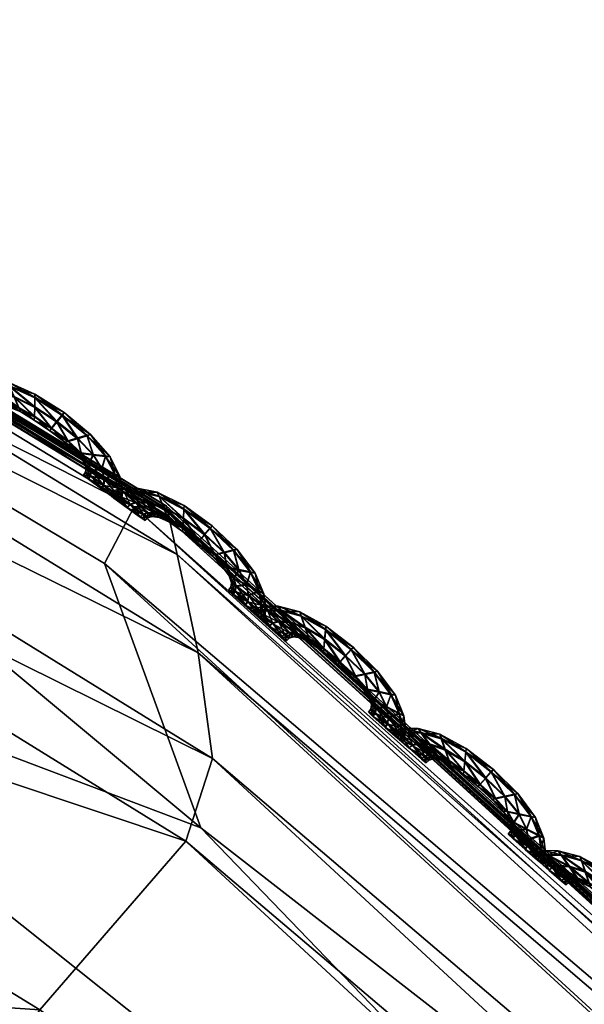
# Model space of a CAD drawing. Extents: x -7.4 to 7.4, y -11.5 to 9.8.
# Tile 421 of 469: x 2.969 to 3.143, y 9.505 to 9.807. Entities that reach past the tile are written whole.
import ezdxf

# ---------------------------------------------------------------- set-up
doc = ezdxf.new("R2010")
doc.units = 0
doc.header["$MEASUREMENT"] = 0
for name, color, linetype in [('A-FURN-3-ST', 150, 'Continuous'), ('A-FURN-3-ST-SEAM', 130, 'Continuous'), ('A-FURN-3-ST-SI', 160, 'Continuous')]:
    doc.layers.add(name, color=color, linetype=linetype)

msp = doc.modelspace()

# ---------------------------------------------------------------- meshes
at = {"layer": 'A-FURN-3-ST'}
mesh = msp.add_polyface(dxfattribs=at)
corners = [(2.58485, 9.78906, 17.58594), (2.76982, 9.80414, 17.58229), (2.77029, 9.80286, 17.57567), (3.01501, 9.65479, 17.58327), (3.01537, 9.65351, 17.57666), (2.76902, 9.80632, 17.59366), (3.01446, 9.65693, 17.59465), (2.58394, 9.7912, 17.59731), (3.45598, 9.25263, 17.58312), (3.45582, 9.25386, 17.5897), (3.02016, 9.55496, 17.63515), (2.78098, 9.70291, 17.63431), (2.73515, 9.6503, 17.72791), (2.97528, 9.50309, 17.7286), (2.55406, 9.63542, 17.7319), (2.60056, 9.68795, 17.63823), (2.78846, 9.72866, 17.61579), (3.02839, 9.58038, 17.61671), (3.024, 9.61288, 17.6215), (2.78189, 9.76166, 17.62058), (2.60749, 9.7137, 17.61963), (2.59925, 9.74662, 17.62435), (2.77318, 9.79232, 17.6234), (3.01755, 9.64313, 17.62439), (3.45685, 9.24262, 17.63078), (3.01462, 9.65606, 17.61226), (2.76926, 9.80542, 17.6113), (2.58885, 9.77724, 17.62709), (2.58418, 9.79034, 17.61495), (3.45566, 9.25506, 17.61868), (3.45559, 9.25588, 17.60107), (3.45559, 9.25588, 17.57228), (3.01446, 9.65693, 17.56582), (3.01501, 9.65479, 17.57095), (3.45582, 9.25386, 17.57742), (2.58485, 9.78906, 17.57365), (2.76982, 9.80414, 17.56996), (2.76902, 9.80632, 17.56483), (2.58541, 9.78774, 17.57936), (2.65596, 9.5248, 17.92134), (2.89455, 9.38715, 17.91701)]
mesh.append_faces([[corners[k] for k in face] for face in [(0, 1, 2), (1, 3, 4), (4, 2, 1), (5, 6, 3), (3, 1, 5), (7, 5, 1), (8, 4, 3), (9, 3, 6), (10, 11, 12), (12, 13, 10), (14, 12, 11), (15, 11, 16), (17, 16, 11), (11, 10, 17), (18, 19, 16), (16, 17, 18), (20, 16, 19), (21, 19, 22), (23, 22, 19), (19, 18, 23), (24, 23, 18), (25, 26, 22), (22, 23, 25), (27, 22, 26), (28, 26, 5), (6, 5, 26), (26, 25, 6), (29, 25, 23), (30, 6, 25), (31, 32, 33), (34, 33, 4), (35, 36, 37), (36, 33, 32), (32, 37, 36), (2, 4, 33), (33, 36, 2), (38, 2, 36), (13, 12, 39), (39, 40, 13)]])
mesh = msp.add_polyface(dxfattribs=at)
corners = [(1.94875, 9.63192, 1.00083), (2.29118, 9.70571, 1.00068), (2.34041, 9.55636, 0.61819), (2.63364, 9.60992, 0.61819), (2.56645, 9.76867, 1.00053), (2.84873, 9.62562, 0.62332), (2.75513, 9.78375, 1.00144), (3.02475, 9.55904, 0.64812), (2.99515, 9.64037, 1.00437), (3.41835, 9.25271, 1.00159), (3.33255, 9.23994, 0.62332), (3.96608, 8.70433, 1.00079), (3.8311, 8.70215, 0.61819), (4.52027, 8.12229, 1.00098), (4.35806, 8.11928, 0.61819), (5.04849, 7.5208, 1.0011), (4.86768, 7.51619, 0.61819), (5.54237, 6.88314, 1.00121), (5.34537, 6.87803, 0.61819), (2.2831, 8.66878, 0.55836), (2.1241, 9.15424, 0.56582), (2.49807, 9.19186, 0.56582), (2.71707, 8.68134, 0.55836), (2.83903, 9.224, 0.56582), (3.14581, 8.69205, 0.55836), (1.99019, 9.49361, 0.61819), (2.39411, 8.11376, 0.55836), (2.46835, 7.51392, 0.55836), (1.93379, 7.51392, 0.55836), (1.91804, 8.11232, 0.55836), (2.53254, 6.87548, 0.55836), (1.94178, 6.87548, 0.55836), (3.12657, 9.24031, 0.57304), (3.54027, 8.6986, 0.56582), (3.99861, 8.11768, 0.56582), (3.4969, 8.11669, 0.55836), (4.4575, 7.51421, 0.56582), (3.85575, 7.51392, 0.55836), (4.89012, 6.87581, 0.56582), (4.19521, 6.87548, 0.55836), (3.34122, 6.87548, 0.55836), (3.14632, 7.51392, 0.55836), (2.93761, 8.11533, 0.55836)]
mesh.append_faces([[corners[k] for k in face] for face in [(0, 1, 2), (3, 2, 1), (1, 4, 3), (5, 3, 4), (4, 6, 5), (7, 5, 6), (6, 8, 7), (9, 10, 7), (7, 8, 9), (9, 11, 12), (12, 10, 9), (11, 13, 14), (14, 12, 11), (13, 15, 16), (16, 14, 13), (15, 17, 18), (18, 16, 15), (19, 20, 21), (21, 22, 19), (22, 21, 23), (23, 24, 22), (2, 3, 23), (23, 21, 2), (25, 2, 21), (21, 20, 25), (19, 26, 29), (10, 32, 5), (5, 7, 10), (32, 23, 3), (3, 5, 32), (24, 23, 32), (32, 33, 24), (33, 32, 10), (10, 12, 33), (12, 14, 34), (34, 33, 12), (33, 34, 35), (35, 24, 33), (34, 36, 37), (37, 35, 34), (14, 16, 36), (36, 34, 14), (16, 18, 38), (38, 36, 16), (36, 38, 39), (39, 37, 36), (37, 39, 40), (40, 41, 37), (24, 35, 42), (42, 22, 24), (22, 42, 26), (26, 19, 22), (35, 37, 41), (41, 42, 35)]])
mesh.append_faces([[corners[k] for k in face] for face in [(26, 27, 28), (27, 30, 31), (30, 27, 41)]], dxfattribs={"vtx0": -1, "vtx1": -1, "vtx2": -1})
mesh.append_faces([[corners[k] for k in face] for face in [(27, 26, 42)]], dxfattribs={"vtx0": -1, "vtx2": -1})
mesh.append_faces([[corners[k] for k in face] for face in [(41, 40, 30), (42, 41, 27)]], dxfattribs={"vtx1": -1, "vtx2": -1})
mesh = msp.add_polyface(dxfattribs=at)
corners = [(3.01501, 9.65479, 17.58327), (3.45582, 9.25386, 17.5897), (3.45598, 9.25263, 17.58312), (3.01446, 9.65693, 17.59465), (3.45559, 9.25588, 17.60107), (3.45016, 9.15782, 17.64158), (3.02016, 9.55496, 17.63515), (2.97528, 9.50309, 17.7286), (3.40691, 9.10793, 17.73487), (3.45966, 9.18226, 17.62313), (3.02839, 9.58038, 17.61671), (3.45923, 9.21353, 17.62792), (3.024, 9.61288, 17.6215), (3.45685, 9.24262, 17.63078), (3.01755, 9.64313, 17.62439), (3.45566, 9.25506, 17.61868), (3.01462, 9.65606, 17.61226), (2.50658, 8.31321, 18.25561), (2.93531, 8.32351, 18.2456), (2.63329, 8.83947, 18.21788), (3.3337, 8.33546, 18.22233), (2.92475, 8.86097, 18.19852), (2.67809, 9.27442, 18.10911), (2.46075, 9.25498, 18.12257), (3.15898, 8.9009, 18.11318), (2.86784, 9.23034, 18.06822), (3.65203, 8.37839, 18.13056), (3.79176, 7.78168, 18.23306), (3.28641, 7.77554, 18.26059), (3.64526, 7.20117, 18.27436), (2.72712, 7.77427, 18.27531), (2.93587, 7.20117, 18.29539), (3.01501, 9.65479, 17.57095), (3.45582, 9.25386, 17.57742), (3.45559, 9.25588, 17.57228), (3.01537, 9.65351, 17.57666), (2.89455, 9.38715, 17.91701), (2.65596, 9.5248, 17.92134), (3.85009, 8.47117, 17.93754), (3.31023, 9.00617, 17.9275)]
mesh.append_faces([[corners[k] for k in face] for face in [(0, 1, 2), (3, 4, 1), (5, 6, 7), (7, 8, 5), (9, 10, 6), (6, 5, 9), (11, 12, 10), (10, 9, 11), (12, 11, 13), (14, 13, 15), (16, 15, 4), (17, 18, 19), (20, 21, 19), (19, 18, 20), (21, 22, 23), (23, 19, 21), (24, 25, 22), (22, 21, 24), (26, 24, 21), (21, 20, 26), (27, 28, 29), (28, 27, 20), (20, 18, 28), (26, 20, 27), (30, 28, 18), (18, 17, 30), (28, 30, 31), (32, 33, 34), (35, 2, 33), (36, 37, 22), (22, 25, 36), (26, 38, 39), (39, 24, 26), (39, 36, 25), (25, 24, 39), (8, 7, 36), (36, 39, 8), (8, 39, 38)]])
at = {"layer": 'A-FURN-3-ST-SEAM'}
mesh = msp.add_polyface(dxfattribs=at)
corners = [(2.9659, 9.69479, 17.57958), (2.97378, 9.69125, 17.57966), (2.9737, 9.68828, 17.58095), (2.98055, 9.68379, 17.58103), (2.97378, 9.6924, 17.57628), (2.96737, 9.69141, 17.58092), (2.97892, 9.68177, 17.57978), (2.98213, 9.68585, 17.57974), (2.98272, 9.68672, 17.57635), (2.96535, 9.69615, 17.5762), (2.95957, 9.69599, 17.57951), (2.97362, 9.68544, 17.57974), (2.98399, 9.67786, 17.57981), (2.98688, 9.67868, 17.58107), (2.98213, 9.68602, 17.573), (2.97378, 9.69141, 17.57293), (2.96234, 9.69265, 17.58084), (2.96883, 9.68812, 17.5797), (2.97833, 9.68112, 17.57643), (2.97358, 9.68441, 17.57639), (2.98981, 9.67955, 17.57978), (2.99088, 9.67996, 17.57643), (2.98977, 9.67972, 17.57304), (2.9659, 9.695, 17.57285), (2.95854, 9.69731, 17.57612), (2.9553, 9.69566, 17.57947), (2.96939, 9.68696, 17.57635), (2.98292, 9.67761, 17.57643), (2.98799, 9.67411, 17.57981), (2.99175, 9.67361, 17.58111), (2.98688, 9.67893, 17.57179), (2.98051, 9.68404, 17.57175), (2.9737, 9.68853, 17.57171), (2.95894, 9.69257, 17.58084), (2.96511, 9.6894, 17.57966), (2.96614, 9.68824, 17.57635), (2.97362, 9.6856, 17.573), (2.97892, 9.68194, 17.57304), (2.96883, 9.68828, 17.57297), (2.99546, 9.6732, 17.57981), (2.99689, 9.67312, 17.57647), (2.99546, 9.67337, 17.57308), (2.99171, 9.67386, 17.57183), (2.96737, 9.69166, 17.57164), (2.95957, 9.69615, 17.57278), (2.95391, 9.6969, 17.57609), (2.95316, 9.69488, 17.57947), (2.96511, 9.68956, 17.57293), (2.98399, 9.67802, 17.57308), (2.9866, 9.6744, 17.57647), (2.99028, 9.67102, 17.57985), (2.99432, 9.66929, 17.58111), (2.98799, 9.67432, 17.57308), (2.95166, 9.69607, 17.57605), (2.95716, 9.69187, 17.5808), (2.96258, 9.68952, 17.57966), (2.96392, 9.68845, 17.57631), (2.96258, 9.68968, 17.57293), (2.96234, 9.6929, 17.5716), (2.99835, 9.66764, 17.57985), (2.99986, 9.6671, 17.5765), (2.99835, 9.66785, 17.57312), (2.99432, 9.66954, 17.57186), (2.99024, 9.67118, 17.57312), (2.9553, 9.69582, 17.57274), (2.95316, 9.69504, 17.57274), (2.95075, 9.69512, 17.57605), (2.95225, 9.69393, 17.57947), (2.95894, 9.69277, 17.57156), (2.98874, 9.67172, 17.57647), (2.99107, 9.66871, 17.57985), (2.99515, 9.66612, 17.58115), (2.95225, 9.69413, 17.57274), (2.95629, 9.69096, 17.58084), (2.96116, 9.68894, 17.57966), (2.96266, 9.68791, 17.57631), (2.96116, 9.68911, 17.57293), (2.99918, 9.6636, 17.57989), (3.00069, 9.66274, 17.57654), (2.99918, 9.66377, 17.57316), (2.99511, 9.66637, 17.5719), (2.99107, 9.66888, 17.57312), (2.98953, 9.66974, 17.5765), (2.95716, 9.69211, 17.57156), (2.95629, 9.69121, 17.57156), (2.99088, 9.66723, 17.57989), (2.99495, 9.6643, 17.58115), (2.96032, 9.68808, 17.57966), (2.96183, 9.68705, 17.57631), (2.96032, 9.68824, 17.57293), (2.98937, 9.66838, 17.5765), (2.99899, 9.66142, 17.57989), (3.00049, 9.66043, 17.57654), (2.99895, 9.66163, 17.57316), (2.99491, 9.66455, 17.5719), (2.99088, 9.66739, 17.57316), (2.9887, 9.66743, 17.5765), (2.99024, 9.66624, 17.57989), (2.99428, 9.66323, 17.58115), (2.9902, 9.6664, 17.57316), (2.99831, 9.66035, 17.57993), (2.99982, 9.65932, 17.57654), (2.99828, 9.66051, 17.5732), (2.99424, 9.66348, 17.5719)]
mesh.append_faces([[corners[k] for k in face] for face in [(2, 1, 0), (1, 2, 3), (0, 1, 4), (0, 5, 2), (6, 3, 2), (3, 7, 1), (8, 4, 1), (4, 9, 0), (5, 0, 10), (11, 2, 5), (3, 6, 12), (2, 11, 6), (7, 3, 13), (1, 7, 8), (4, 8, 14), (9, 4, 15), (10, 0, 9), (10, 16, 5), (5, 17, 11), (12, 6, 18), (12, 13, 3), (6, 11, 19), (13, 20, 7), (21, 8, 7), (22, 14, 8), (14, 15, 4), (15, 23, 9), (9, 24, 10), (16, 10, 25), (17, 5, 16), (11, 17, 26), (19, 18, 6), (18, 27, 12), (13, 12, 28), (26, 19, 11), (20, 13, 29), (7, 20, 21), (8, 21, 22), (14, 22, 30), (15, 14, 31), (23, 15, 32), (24, 9, 23), (25, 10, 24), (25, 33, 16), (16, 34, 17), (35, 26, 17), (18, 19, 36), (27, 18, 37), (28, 12, 27), (28, 29, 13), (19, 26, 38), (29, 39, 20), (40, 21, 20), (41, 22, 21), (42, 30, 22), (30, 31, 14), (31, 32, 15), (32, 43, 23), (23, 44, 24), (24, 45, 25), (33, 25, 46), (34, 16, 33), (17, 34, 35), (26, 35, 47), (38, 36, 19), (36, 37, 18), (37, 48, 27), (27, 49, 28), (29, 28, 50), (47, 38, 26), (39, 29, 51), (20, 39, 40), (21, 40, 41), (22, 41, 42), (30, 42, 52), (31, 30, 48), (32, 31, 37), (43, 32, 36), (44, 23, 43), (45, 24, 44), (25, 45, 53), (53, 46, 25), (46, 54, 33), (33, 55, 34), (56, 35, 34), (57, 47, 35), (36, 38, 43), (37, 36, 32), (48, 37, 31), (49, 27, 48), (50, 28, 49), (50, 51, 29), (38, 47, 58), (51, 59, 39), (60, 40, 39), (61, 41, 40), (62, 42, 41), (63, 52, 42), (52, 48, 30), (43, 58, 44), (44, 64, 45), (65, 53, 45), (46, 53, 66), (54, 46, 67), (55, 33, 54), (34, 55, 56), (35, 56, 57), (47, 57, 68), (58, 43, 38), (48, 52, 49), (49, 69, 50), (51, 50, 70), (68, 58, 47), (59, 51, 71), (39, 59, 60), (40, 60, 61), (41, 61, 62), (42, 62, 63), (52, 63, 69), (64, 44, 58), (45, 64, 65), (53, 65, 72), (72, 66, 53), (66, 67, 46), (67, 73, 54), (54, 74, 55), (56, 55, 74), (57, 56, 75), (68, 57, 76), (69, 49, 52), (70, 50, 69), (70, 71, 51), (58, 68, 64), (71, 77, 59), (78, 60, 59), (79, 61, 60), (80, 62, 61), (81, 63, 62), (82, 69, 63), (83, 65, 64), (84, 72, 65), (74, 54, 73), (74, 75, 56), (75, 76, 57), (76, 83, 68), (69, 82, 70), (71, 70, 85), (64, 68, 83), (77, 71, 86), (59, 77, 78), (60, 78, 79), (61, 79, 80), (62, 80, 81), (63, 81, 82), (65, 83, 84), (73, 87, 74), (75, 74, 87), (76, 75, 88), (83, 76, 89), (70, 82, 90), (90, 85, 70), (85, 86, 71), (86, 91, 77), (78, 77, 91), (79, 78, 92), (80, 79, 93), (81, 80, 94), (82, 81, 95), (89, 84, 83), (87, 88, 75), (88, 89, 76), (95, 90, 82), (85, 90, 96), (86, 85, 97), (91, 86, 98), (91, 92, 78), (92, 93, 79), (93, 94, 80), (94, 95, 81), (90, 95, 99), (99, 96, 90), (96, 97, 85), (97, 98, 86), (98, 100, 91), (92, 91, 100), (93, 92, 101), (94, 93, 102), (95, 94, 103), (103, 99, 95), (100, 101, 92), (101, 102, 93), (102, 103, 94)]])
mesh = msp.add_polyface(dxfattribs=at)
corners = [(3.01193, 9.66088, 17.58), (3.0196, 9.65697, 17.58008), (3.01941, 9.65405, 17.58137), (3.02594, 9.6491, 17.58145), (3.01968, 9.65812, 17.5767), (3.01327, 9.65751, 17.5813), (3.02427, 9.64721, 17.58019), (3.02764, 9.65112, 17.58016), (3.02823, 9.6519, 17.57681), (3.01141, 9.66224, 17.57658), (3.0056, 9.66228, 17.57993), (3.01925, 9.65116, 17.58016), (3.0291, 9.64296, 17.58027), (3.03195, 9.64358, 17.58152), (3.02764, 9.65129, 17.57342), (3.0196, 9.65713, 17.57335), (3.00829, 9.65891, 17.58126), (3.01462, 9.65417, 17.58012), (3.02368, 9.64655, 17.57685), (3.01917, 9.65017, 17.57681), (3.03484, 9.64432, 17.58027), (3.03591, 9.64465, 17.57688), (3.03484, 9.64449, 17.5735), (3.01193, 9.66105, 17.57323), (3.0046, 9.6636, 17.5765), (3.00124, 9.66208, 17.57985), (3.01513, 9.65298, 17.57677), (3.02803, 9.6428, 17.57688), (3.03286, 9.63897, 17.58031), (3.03647, 9.63822, 17.58156), (3.03199, 9.64383, 17.57225), (3.02597, 9.64935, 17.57221), (3.01941, 9.65425, 17.57213), (3.00484, 9.65895, 17.58122), (3.01098, 9.65561, 17.58008), (3.01197, 9.65446, 17.57673), (3.01925, 9.65137, 17.57342), (3.02427, 9.64737, 17.57346), (3.01462, 9.65434, 17.57338), (3.0401, 9.63752, 17.58031), (3.04149, 9.63736, 17.57696), (3.0401, 9.63773, 17.57358), (3.0365, 9.63847, 17.57232), (3.01327, 9.65771, 17.57205), (3.0056, 9.66245, 17.57316), (2.9999, 9.66331, 17.57647), (2.99907, 9.66134, 17.57985), (3.01098, 9.65577, 17.57335), (3.0291, 9.64313, 17.57354), (3.03148, 9.6393, 17.57692), (3.03496, 9.63567, 17.58031), (3.0388, 9.63365, 17.5816), (3.03286, 9.63913, 17.57358), (2.99756, 9.66253, 17.57643), (3.00302, 9.65833, 17.58122), (3.00845, 9.65586, 17.58004), (3.00979, 9.65479, 17.5767), (3.00845, 9.65602, 17.57331), (3.00829, 9.65915, 17.57198), (3.04268, 9.63171, 17.58038), (3.04414, 9.63105, 17.577), (3.04268, 9.63188, 17.57365), (3.0388, 9.6339, 17.57236), (3.03496, 9.63583, 17.57358), (3.00124, 9.66224, 17.57312), (2.99907, 9.6615, 17.57312), (2.99657, 9.66163, 17.57647), (2.99808, 9.66043, 17.57985), (3.00484, 9.65915, 17.57194), (3.03349, 9.63649, 17.57696), (3.03563, 9.63324, 17.58035), (3.03947, 9.63036, 17.58164), (2.99812, 9.6606, 17.57312), (3.00211, 9.65746, 17.58122), (3.00698, 9.65536, 17.58004), (3.00848, 9.65434, 17.5767), (3.00702, 9.65553, 17.57331), (3.04331, 9.62751, 17.58042), (3.04474, 9.62652, 17.57704), (3.04331, 9.62768, 17.57369), (3.03947, 9.6306, 17.5724), (3.03563, 9.63345, 17.57361), (3.03421, 9.63443, 17.57696), (3.00302, 9.65854, 17.57194), (3.00211, 9.65767, 17.57194), (3.03539, 9.63176, 17.58035), (3.03919, 9.6285, 17.58164), (3.00615, 9.65454, 17.58004), (3.00765, 9.65351, 17.5767), (3.00615, 9.6547, 17.57331), (3.03397, 9.63307, 17.57696), (3.04299, 9.62529, 17.58042), (3.04442, 9.62417, 17.57707), (3.04299, 9.62545, 17.57369), (3.03919, 9.62875, 17.5724), (3.03539, 9.63196, 17.57361), (3.03326, 9.63213, 17.577), (3.03468, 9.63077, 17.58035), (3.03848, 9.62747, 17.58168), (3.03468, 9.63097, 17.57361), (3.04228, 9.62422, 17.58042), (3.04371, 9.62306, 17.57707), (3.04228, 9.62438, 17.57369), (3.03848, 9.62772, 17.5724)]
mesh.append_faces([[corners[k] for k in face] for face in [(2, 1, 0), (1, 2, 3), (0, 1, 4), (0, 5, 2), (6, 3, 2), (3, 7, 1), (8, 4, 1), (4, 9, 0), (5, 0, 10), (11, 2, 5), (3, 6, 12), (2, 11, 6), (7, 3, 13), (1, 7, 8), (4, 8, 14), (9, 4, 15), (10, 0, 9), (10, 16, 5), (5, 17, 11), (12, 6, 18), (12, 13, 3), (6, 11, 19), (13, 20, 7), (21, 8, 7), (22, 14, 8), (14, 15, 4), (15, 23, 9), (9, 24, 10), (16, 10, 25), (17, 5, 16), (11, 17, 26), (19, 18, 6), (18, 27, 12), (13, 12, 28), (26, 19, 11), (20, 13, 29), (7, 20, 21), (8, 21, 22), (14, 22, 30), (15, 14, 31), (23, 15, 32), (24, 9, 23), (25, 10, 24), (25, 33, 16), (16, 34, 17), (35, 26, 17), (18, 19, 36), (27, 18, 37), (28, 12, 27), (28, 29, 13), (19, 26, 38), (29, 39, 20), (40, 21, 20), (41, 22, 21), (42, 30, 22), (30, 31, 14), (31, 32, 15), (32, 43, 23), (23, 44, 24), (24, 45, 25), (33, 25, 46), (34, 16, 33), (17, 34, 35), (26, 35, 47), (38, 36, 19), (36, 37, 18), (37, 48, 27), (27, 49, 28), (29, 28, 50), (47, 38, 26), (39, 29, 51), (20, 39, 40), (21, 40, 41), (22, 41, 42), (30, 42, 52), (31, 30, 48), (32, 31, 37), (43, 32, 36), (44, 23, 43), (45, 24, 44), (25, 45, 53), (53, 46, 25), (46, 54, 33), (33, 55, 34), (56, 35, 34), (57, 47, 35), (36, 38, 43), (37, 36, 32), (48, 37, 31), (49, 27, 48), (50, 28, 49), (50, 51, 29), (38, 47, 58), (51, 59, 39), (60, 40, 39), (61, 41, 40), (62, 42, 41), (63, 52, 42), (52, 48, 30), (43, 58, 44), (44, 64, 45), (65, 53, 45), (46, 53, 66), (54, 46, 67), (55, 33, 54), (34, 55, 56), (35, 56, 57), (47, 57, 68), (58, 43, 38), (48, 52, 49), (49, 69, 50), (51, 50, 70), (68, 58, 47), (59, 51, 71), (39, 59, 60), (40, 60, 61), (41, 61, 62), (42, 62, 63), (52, 63, 69), (64, 44, 58), (45, 64, 65), (53, 65, 72), (72, 66, 53), (66, 67, 46), (67, 73, 54), (54, 74, 55), (56, 55, 74), (57, 56, 75), (68, 57, 76), (69, 49, 52), (70, 50, 69), (70, 71, 51), (58, 68, 64), (71, 77, 59), (78, 60, 59), (79, 61, 60), (80, 62, 61), (81, 63, 62), (82, 69, 63), (83, 65, 64), (84, 72, 65), (74, 54, 73), (74, 75, 56), (75, 76, 57), (76, 83, 68), (69, 82, 70), (71, 70, 85), (64, 68, 83), (77, 71, 86), (59, 77, 78), (60, 78, 79), (61, 79, 80), (62, 80, 81), (63, 81, 82), (65, 83, 84), (73, 87, 74), (75, 74, 87), (76, 75, 88), (83, 76, 89), (70, 82, 90), (90, 85, 70), (85, 86, 71), (86, 91, 77), (78, 77, 91), (79, 78, 92), (80, 79, 93), (81, 80, 94), (82, 81, 95), (89, 84, 83), (87, 88, 75), (88, 89, 76), (95, 90, 82), (85, 90, 96), (86, 85, 97), (91, 86, 98), (91, 92, 78), (92, 93, 79), (93, 94, 80), (94, 95, 81), (90, 95, 99), (99, 96, 90), (96, 97, 85), (97, 98, 86), (98, 100, 91), (92, 91, 100), (93, 92, 101), (94, 93, 102), (95, 94, 103), (103, 99, 95), (100, 101, 92), (101, 102, 93), (102, 103, 94)]])
mesh = msp.add_polyface(dxfattribs=at)
corners = [(3.05561, 9.62409, 17.58053), (3.06314, 9.61989, 17.58065), (3.06286, 9.61692, 17.58194), (3.06927, 9.61181, 17.58202), (3.06326, 9.62104, 17.57727), (3.05684, 9.62059, 17.58187), (3.06757, 9.60992, 17.58077), (3.07101, 9.61379, 17.58073), (3.07164, 9.61462, 17.57738), (3.05518, 9.62549, 17.57715), (3.04948, 9.62578, 17.58042), (3.06262, 9.614, 17.58073), (3.07232, 9.60555, 17.58084), (3.07517, 9.60617, 17.5821), (3.07101, 9.61396, 17.57399), (3.06318, 9.62006, 17.57392), (3.05198, 9.6222, 17.58179), (3.05807, 9.61713, 17.58065), (3.06693, 9.6093, 17.57742), (3.0625, 9.61301, 17.57738), (3.07809, 9.60687, 17.58084), (3.07916, 9.6072, 17.57745), (3.07809, 9.60703, 17.57411), (3.05566, 9.62426, 17.5738), (3.04853, 9.62718, 17.57704), (3.04521, 9.62582, 17.58038), (3.05854, 9.61589, 17.57734), (3.07121, 9.60543, 17.57745), (3.076, 9.60147, 17.58088), (3.0796, 9.60073, 17.58213), (3.0752, 9.60642, 17.57285), (3.06931, 9.61206, 17.57278), (3.0629, 9.61713, 17.5727), (3.04861, 9.6224, 17.58175), (3.05447, 9.6187, 17.58061), (3.05542, 9.61746, 17.5773), (3.06262, 9.6142, 17.57399), (3.06761, 9.61009, 17.57403), (3.05807, 9.61729, 17.57392), (3.08324, 9.59999, 17.58092), (3.08463, 9.59982, 17.57753), (3.08328, 9.6002, 17.57418), (3.07964, 9.60094, 17.57289), (3.05688, 9.6208, 17.57259), (3.04948, 9.62595, 17.57369), (3.04398, 9.62718, 17.57696), (3.04307, 9.6252, 17.58035), (3.05451, 9.61886, 17.57388), (3.07232, 9.60576, 17.57411), (3.07461, 9.60184, 17.57749), (3.07801, 9.59818, 17.58092), (3.08189, 9.59612, 17.58221), (3.076, 9.60168, 17.57415), (3.04169, 9.62652, 17.57696), (3.04679, 9.62187, 17.58175), (3.05198, 9.61903, 17.58057), (3.05328, 9.61783, 17.57727), (3.05201, 9.61919, 17.57384), (3.05201, 9.62244, 17.57255), (3.08577, 9.59414, 17.58095), (3.0872, 9.59348, 17.57761), (3.08577, 9.59435, 17.57422), (3.08189, 9.59636, 17.57293), (3.07806, 9.59834, 17.57418), (3.04525, 9.62599, 17.57365), (3.04311, 9.62537, 17.57361), (3.0407, 9.62566, 17.57696), (3.04208, 9.62434, 17.58038), (3.04865, 9.62261, 17.57251), (3.07659, 9.599, 17.57753), (3.07869, 9.59575, 17.58092), (3.08253, 9.59282, 17.58221), (3.04212, 9.62451, 17.57361), (3.04588, 9.621, 17.58175), (3.05055, 9.61857, 17.58057), (3.05194, 9.61742, 17.57727), (3.05055, 9.61874, 17.57384), (3.08633, 9.58998, 17.58099), (3.08779, 9.58895, 17.57765), (3.08637, 9.59014, 17.57426), (3.08253, 9.59307, 17.57297), (3.07869, 9.59591, 17.57418), (3.07726, 9.5969, 17.57753), (3.04683, 9.62208, 17.57247), (3.04592, 9.62125, 17.57247), (3.07841, 9.59426, 17.58095), (3.08221, 9.59097, 17.58225), (3.04968, 9.61775, 17.58057), (3.05111, 9.61659, 17.57727), (3.04968, 9.61791, 17.57384), (3.07703, 9.59558, 17.57757), (3.08601, 9.58775, 17.58099), (3.08743, 9.58664, 17.57765), (3.08601, 9.58792, 17.57426), (3.08221, 9.59122, 17.57297), (3.07845, 9.59443, 17.57422), (3.07631, 9.59459, 17.57757), (3.0777, 9.59327, 17.58095), (3.0815, 9.58994, 17.58225), (3.07774, 9.59348, 17.57422), (3.0853, 9.58668, 17.58103), (3.08672, 9.58553, 17.57768), (3.0853, 9.58685, 17.5743), (3.0815, 9.59018, 17.57297)]
mesh.append_faces([[corners[k] for k in face] for face in [(2, 1, 0), (1, 2, 3), (0, 1, 4), (0, 5, 2), (6, 3, 2), (3, 7, 1), (8, 4, 1), (4, 9, 0), (5, 0, 10), (11, 2, 5), (3, 6, 12), (2, 11, 6), (7, 3, 13), (1, 7, 8), (4, 8, 14), (9, 4, 15), (10, 0, 9), (10, 16, 5), (5, 17, 11), (12, 6, 18), (12, 13, 3), (6, 11, 19), (13, 20, 7), (21, 8, 7), (22, 14, 8), (14, 15, 4), (15, 23, 9), (9, 24, 10), (16, 10, 25), (17, 5, 16), (11, 17, 26), (19, 18, 6), (18, 27, 12), (13, 12, 28), (26, 19, 11), (20, 13, 29), (7, 20, 21), (8, 21, 22), (14, 22, 30), (15, 14, 31), (23, 15, 32), (24, 9, 23), (25, 10, 24), (25, 33, 16), (16, 34, 17), (35, 26, 17), (18, 19, 36), (27, 18, 37), (28, 12, 27), (28, 29, 13), (19, 26, 38), (29, 39, 20), (40, 21, 20), (41, 22, 21), (42, 30, 22), (30, 31, 14), (31, 32, 15), (32, 43, 23), (23, 44, 24), (24, 45, 25), (33, 25, 46), (34, 16, 33), (17, 34, 35), (26, 35, 47), (38, 36, 19), (36, 37, 18), (37, 48, 27), (27, 49, 28), (29, 28, 50), (47, 38, 26), (39, 29, 51), (20, 39, 40), (21, 40, 41), (22, 41, 42), (30, 42, 52), (31, 30, 48), (32, 31, 37), (43, 32, 36), (44, 23, 43), (45, 24, 44), (25, 45, 53), (53, 46, 25), (46, 54, 33), (33, 55, 34), (56, 35, 34), (57, 47, 35), (36, 38, 43), (37, 36, 32), (48, 37, 31), (49, 27, 48), (50, 28, 49), (50, 51, 29), (38, 47, 58), (51, 59, 39), (60, 40, 39), (61, 41, 40), (62, 42, 41), (63, 52, 42), (52, 48, 30), (43, 58, 44), (44, 64, 45), (65, 53, 45), (46, 53, 66), (54, 46, 67), (55, 33, 54), (34, 55, 56), (35, 56, 57), (47, 57, 68), (58, 43, 38), (48, 52, 49), (49, 69, 50), (51, 50, 70), (68, 58, 47), (59, 51, 71), (39, 59, 60), (40, 60, 61), (41, 61, 62), (42, 62, 63), (52, 63, 69), (64, 44, 58), (45, 64, 65), (53, 65, 72), (72, 66, 53), (66, 67, 46), (67, 73, 54), (54, 74, 55), (56, 55, 74), (57, 56, 75), (68, 57, 76), (69, 49, 52), (70, 50, 69), (70, 71, 51), (58, 68, 64), (71, 77, 59), (78, 60, 59), (79, 61, 60), (80, 62, 61), (81, 63, 62), (82, 69, 63), (83, 65, 64), (84, 72, 65), (74, 54, 73), (74, 75, 56), (75, 76, 57), (76, 83, 68), (69, 82, 70), (71, 70, 85), (64, 68, 83), (77, 71, 86), (59, 77, 78), (60, 78, 79), (61, 79, 80), (62, 80, 81), (63, 81, 82), (65, 83, 84), (73, 87, 74), (75, 74, 87), (76, 75, 88), (83, 76, 89), (70, 82, 90), (90, 85, 70), (85, 86, 71), (86, 91, 77), (78, 77, 91), (79, 78, 92), (80, 79, 93), (81, 80, 94), (82, 81, 95), (89, 84, 83), (87, 88, 75), (88, 89, 76), (95, 90, 82), (85, 90, 96), (86, 85, 97), (91, 86, 98), (91, 92, 78), (92, 93, 79), (93, 94, 80), (94, 95, 81), (90, 95, 99), (99, 96, 90), (96, 97, 85), (97, 98, 86), (98, 100, 91), (92, 91, 100), (93, 92, 101), (94, 93, 102), (95, 94, 103), (103, 99, 95), (100, 101, 92), (101, 102, 93), (102, 103, 94)]])
mesh = msp.add_polyface(dxfattribs=at)
corners = [(3.09871, 9.58648, 17.58111), (3.10623, 9.58228, 17.58122), (3.10595, 9.57931, 17.58251), (3.11237, 9.57424, 17.58263), (3.10635, 9.58343, 17.57783), (3.0999, 9.58297, 17.58244), (3.11062, 9.57234, 17.58137), (3.11411, 9.57617, 17.58133), (3.11478, 9.577, 17.57795), (3.09827, 9.58788, 17.57772), (3.09254, 9.58821, 17.58103), (3.10568, 9.57647, 17.5813), (3.11537, 9.56798, 17.58141), (3.11826, 9.5686, 17.58267), (3.11411, 9.57634, 17.5746), (3.10627, 9.58244, 17.57449), (3.09503, 9.58466, 17.58236), (3.10113, 9.57955, 17.58126), (3.10999, 9.57173, 17.57803), (3.10556, 9.57543, 17.57795), (3.12119, 9.56925, 17.58141), (3.1223, 9.56958, 17.57806), (3.12119, 9.56942, 17.57468), (3.09875, 9.58664, 17.57437), (3.09163, 9.58961, 17.57761), (3.08826, 9.58825, 17.58095), (3.10156, 9.57836, 17.57791), (3.11426, 9.56785, 17.57806), (3.11905, 9.56394, 17.58145), (3.12269, 9.56316, 17.58274), (3.1183, 9.56884, 17.57342), (3.1124, 9.57449, 17.57335), (3.10599, 9.57955, 17.57327), (3.09163, 9.58483, 17.58232), (3.09752, 9.58116, 17.58122), (3.09847, 9.57988, 17.57787), (3.10568, 9.57663, 17.57456), (3.11066, 9.57251, 17.57464), (3.10113, 9.57972, 17.57453), (3.12634, 9.56242, 17.58149), (3.12772, 9.56221, 17.57814), (3.12637, 9.56258, 17.57476), (3.12269, 9.56336, 17.57346), (3.09994, 9.58322, 17.5732), (3.09258, 9.58837, 17.5743), (3.087, 9.58961, 17.57757), (3.08609, 9.58767, 17.58095), (3.09752, 9.58133, 17.57449), (3.11537, 9.56818, 17.57468), (3.11767, 9.56431, 17.5781), (3.12107, 9.5606, 17.58149), (3.12495, 9.55854, 17.58278), (3.11905, 9.5641, 17.57472), (3.0847, 9.58899, 17.57753), (3.08981, 9.58433, 17.58232), (3.09499, 9.58149, 17.58118), (3.0963, 9.5803, 17.57783), (3.09503, 9.58166, 17.57445), (3.09507, 9.58487, 17.57312), (3.12883, 9.55656, 17.58152), (3.13029, 9.5559, 17.57818), (3.12883, 9.55677, 17.57479), (3.12495, 9.55879, 17.57354), (3.12107, 9.56077, 17.57476), (3.0883, 9.58841, 17.57422), (3.08613, 9.58784, 17.57422), (3.08368, 9.58813, 17.57753), (3.0851, 9.58681, 17.58095), (3.09167, 9.58507, 17.57308), (3.11961, 9.56143, 17.5781), (3.1217, 9.55821, 17.58152), (3.12554, 9.55529, 17.58282), (3.08514, 9.58697, 17.57422), (3.08886, 9.58351, 17.58232), (3.09357, 9.58104, 17.58118), (3.09495, 9.57988, 17.57783), (3.09357, 9.5812, 17.57445), (3.12938, 9.5524, 17.58156), (3.13081, 9.55142, 17.57822), (3.12938, 9.55261, 17.57483), (3.12554, 9.55554, 17.57354), (3.12174, 9.55838, 17.57479), (3.12028, 9.55937, 17.57814), (3.08985, 9.58454, 17.57308), (3.0889, 9.58371, 17.57308), (3.12143, 9.55673, 17.58152), (3.12523, 9.55343, 17.58282), (3.09266, 9.58021, 17.58118), (3.09408, 9.57906, 17.57783), (3.0927, 9.58038, 17.57445), (3.12004, 9.55805, 17.57814), (3.12902, 9.55022, 17.5816), (3.13045, 9.54911, 17.57825), (3.12902, 9.55038, 17.57487), (3.12527, 9.55368, 17.57358), (3.12147, 9.55689, 17.57479), (3.11929, 9.5571, 17.57814), (3.12072, 9.55578, 17.58152), (3.12452, 9.55245, 17.58282), (3.12072, 9.55595, 17.57479), (3.12827, 9.54915, 17.5816), (3.1297, 9.548, 17.57825), (3.12831, 9.54935, 17.57487), (3.12452, 9.55269, 17.57358)]
mesh.append_faces([[corners[k] for k in face] for face in [(2, 1, 0), (1, 2, 3), (0, 1, 4), (0, 5, 2), (6, 3, 2), (3, 7, 1), (8, 4, 1), (4, 9, 0), (5, 0, 10), (11, 2, 5), (3, 6, 12), (2, 11, 6), (7, 3, 13), (1, 7, 8), (4, 8, 14), (9, 4, 15), (10, 0, 9), (10, 16, 5), (5, 17, 11), (12, 6, 18), (12, 13, 3), (6, 11, 19), (13, 20, 7), (21, 8, 7), (22, 14, 8), (14, 15, 4), (15, 23, 9), (9, 24, 10), (16, 10, 25), (17, 5, 16), (11, 17, 26), (19, 18, 6), (18, 27, 12), (13, 12, 28), (26, 19, 11), (20, 13, 29), (7, 20, 21), (8, 21, 22), (14, 22, 30), (15, 14, 31), (23, 15, 32), (24, 9, 23), (25, 10, 24), (25, 33, 16), (16, 34, 17), (35, 26, 17), (18, 19, 36), (27, 18, 37), (28, 12, 27), (28, 29, 13), (19, 26, 38), (29, 39, 20), (40, 21, 20), (41, 22, 21), (42, 30, 22), (30, 31, 14), (31, 32, 15), (32, 43, 23), (23, 44, 24), (24, 45, 25), (33, 25, 46), (34, 16, 33), (17, 34, 35), (26, 35, 47), (38, 36, 19), (36, 37, 18), (37, 48, 27), (27, 49, 28), (29, 28, 50), (47, 38, 26), (39, 29, 51), (20, 39, 40), (21, 40, 41), (22, 41, 42), (30, 42, 52), (31, 30, 48), (32, 31, 37), (43, 32, 36), (44, 23, 43), (45, 24, 44), (25, 45, 53), (53, 46, 25), (46, 54, 33), (33, 55, 34), (56, 35, 34), (57, 47, 35), (36, 38, 43), (37, 36, 32), (48, 37, 31), (49, 27, 48), (50, 28, 49), (50, 51, 29), (38, 47, 58), (51, 59, 39), (60, 40, 39), (61, 41, 40), (62, 42, 41), (63, 52, 42), (52, 48, 30), (43, 58, 44), (44, 64, 45), (65, 53, 45), (46, 53, 66), (54, 46, 67), (55, 33, 54), (34, 55, 56), (35, 56, 57), (47, 57, 68), (58, 43, 38), (48, 52, 49), (49, 69, 50), (51, 50, 70), (68, 58, 47), (59, 51, 71), (39, 59, 60), (40, 60, 61), (41, 61, 62), (42, 62, 63), (52, 63, 69), (64, 44, 58), (45, 64, 65), (53, 65, 72), (72, 66, 53), (66, 67, 46), (67, 73, 54), (54, 74, 55), (56, 55, 74), (57, 56, 75), (68, 57, 76), (69, 49, 52), (70, 50, 69), (70, 71, 51), (58, 68, 64), (71, 77, 59), (78, 60, 59), (79, 61, 60), (80, 62, 61), (81, 63, 62), (82, 69, 63), (83, 65, 64), (84, 72, 65), (74, 54, 73), (74, 75, 56), (75, 76, 57), (76, 83, 68), (69, 82, 70), (71, 70, 85), (64, 68, 83), (77, 71, 86), (59, 77, 78), (60, 78, 79), (61, 79, 80), (62, 80, 81), (63, 81, 82), (65, 83, 84), (73, 87, 74), (75, 74, 87), (76, 75, 88), (83, 76, 89), (70, 82, 90), (90, 85, 70), (85, 86, 71), (86, 91, 77), (78, 77, 91), (79, 78, 92), (80, 79, 93), (81, 80, 94), (82, 81, 95), (89, 84, 83), (87, 88, 75), (88, 89, 76), (95, 90, 82), (85, 90, 96), (86, 85, 97), (91, 86, 98), (91, 92, 78), (92, 93, 79), (93, 94, 80), (94, 95, 81), (90, 95, 99), (99, 96, 90), (96, 97, 85), (97, 98, 86), (98, 100, 91), (92, 91, 100), (93, 92, 101), (94, 93, 102), (95, 94, 103), (103, 99, 95), (100, 101, 92), (101, 102, 93), (102, 103, 94)]])
mesh = msp.add_polyface(dxfattribs=at)
corners = [(3.14181, 9.5489, 17.58171), (3.14936, 9.54466, 17.58183), (3.14905, 9.54173, 17.58312), (3.15546, 9.53667, 17.5832), (3.14948, 9.54581, 17.57845), (3.14299, 9.5454, 17.58305), (3.15372, 9.53477, 17.58194), (3.1572, 9.53856, 17.5819), (3.15788, 9.53938, 17.57856), (3.14137, 9.55026, 17.57829), (3.13559, 9.55063, 17.5816), (3.14873, 9.53889, 17.5819), (3.15843, 9.53044, 17.58202), (3.16136, 9.53102, 17.58327), (3.15724, 9.53872, 17.57518), (3.14936, 9.54482, 17.57506), (3.13809, 9.54709, 17.58297), (3.14418, 9.54198, 17.58183), (3.15305, 9.53415, 17.5786), (3.14861, 9.53786, 17.57856), (3.16428, 9.53164, 17.58202), (3.16539, 9.53197, 17.57863), (3.16433, 9.5318, 17.57529), (3.14185, 9.54907, 17.57498), (3.13469, 9.55203, 17.57822), (3.13128, 9.55071, 17.58156), (3.14462, 9.54079, 17.57848), (3.15732, 9.53028, 17.57863), (3.16211, 9.52637, 17.58206), (3.16575, 9.52554, 17.58331), (3.1614, 9.53123, 17.57399), (3.1555, 9.53687, 17.57395), (3.14909, 9.54198, 17.57384), (3.13464, 9.54729, 17.58293), (3.14054, 9.54359, 17.58179), (3.14149, 9.54235, 17.57845), (3.14877, 9.53905, 17.57518), (3.15372, 9.53493, 17.57521), (3.14418, 9.54214, 17.5751), (3.16943, 9.5248, 17.58206), (3.17081, 9.52459, 17.57871), (3.16947, 9.525, 17.57533), (3.16579, 9.52579, 17.57407), (3.14303, 9.54565, 17.57377), (3.13564, 9.55079, 17.57487), (3.13005, 9.55207, 17.57814), (3.1291, 9.55014, 17.58152), (3.14058, 9.54375, 17.57506), (3.15843, 9.53061, 17.57529), (3.16072, 9.52674, 17.57867), (3.16413, 9.52307, 17.5821), (3.168, 9.52101, 17.58335), (3.16211, 9.52653, 17.57533), (3.12772, 9.55145, 17.57814), (3.13282, 9.5468, 17.5829), (3.13805, 9.54396, 17.58175), (3.13931, 9.54276, 17.57845), (3.13809, 9.54408, 17.57502), (3.13813, 9.54729, 17.57369), (3.17188, 9.51899, 17.58213), (3.17335, 9.51833, 17.57879), (3.17188, 9.5192, 17.5754), (3.168, 9.52121, 17.57411), (3.16413, 9.52323, 17.57536), (3.13132, 9.55088, 17.57483), (3.12914, 9.5503, 17.57479), (3.12669, 9.55063, 17.57814), (3.12811, 9.54931, 17.58152), (3.13472, 9.5475, 17.57365), (3.16266, 9.52389, 17.57871), (3.16472, 9.52068, 17.5821), (3.16856, 9.51771, 17.58339), (3.12816, 9.54944, 17.57479), (3.13187, 9.54598, 17.5829), (3.13659, 9.5435, 17.58175), (3.13797, 9.54235, 17.57845), (3.13659, 9.54367, 17.57502), (3.1724, 9.51487, 17.58217), (3.17386, 9.51388, 17.57882), (3.17244, 9.51503, 17.57544), (3.1686, 9.51796, 17.57415), (3.16476, 9.52085, 17.57536), (3.1633, 9.52183, 17.57871), (3.13286, 9.54701, 17.57365), (3.13191, 9.54618, 17.57365), (3.16444, 9.5192, 17.5821), (3.16824, 9.5159, 17.58343), (3.13567, 9.54272, 17.58175), (3.1371, 9.54157, 17.57845), (3.13571, 9.54284, 17.57502), (3.16306, 9.52051, 17.57875), (3.17204, 9.51268, 17.58217), (3.17347, 9.51157, 17.57882), (3.17204, 9.51285, 17.57544), (3.16828, 9.51615, 17.57415), (3.16448, 9.51936, 17.57536), (3.16231, 9.51957, 17.57875), (3.16373, 9.51825, 17.58213), (3.16749, 9.51491, 17.58343), (3.16373, 9.51841, 17.5754), (3.17129, 9.51165, 17.58217), (3.17271, 9.5105, 17.57882), (3.17129, 9.51182, 17.57544), (3.16753, 9.51516, 17.57415)]
mesh.append_faces([[corners[k] for k in face] for face in [(2, 1, 0), (1, 2, 3), (0, 1, 4), (0, 5, 2), (6, 3, 2), (3, 7, 1), (8, 4, 1), (4, 9, 0), (5, 0, 10), (11, 2, 5), (3, 6, 12), (2, 11, 6), (7, 3, 13), (1, 7, 8), (4, 8, 14), (9, 4, 15), (10, 0, 9), (10, 16, 5), (5, 17, 11), (12, 6, 18), (12, 13, 3), (6, 11, 19), (13, 20, 7), (21, 8, 7), (22, 14, 8), (14, 15, 4), (15, 23, 9), (9, 24, 10), (16, 10, 25), (17, 5, 16), (11, 17, 26), (19, 18, 6), (18, 27, 12), (13, 12, 28), (26, 19, 11), (20, 13, 29), (7, 20, 21), (8, 21, 22), (14, 22, 30), (15, 14, 31), (23, 15, 32), (24, 9, 23), (25, 10, 24), (25, 33, 16), (16, 34, 17), (35, 26, 17), (18, 19, 36), (27, 18, 37), (28, 12, 27), (28, 29, 13), (19, 26, 38), (29, 39, 20), (40, 21, 20), (41, 22, 21), (42, 30, 22), (30, 31, 14), (31, 32, 15), (32, 43, 23), (23, 44, 24), (24, 45, 25), (33, 25, 46), (34, 16, 33), (17, 34, 35), (26, 35, 47), (38, 36, 19), (36, 37, 18), (37, 48, 27), (27, 49, 28), (29, 28, 50), (47, 38, 26), (39, 29, 51), (20, 39, 40), (21, 40, 41), (22, 41, 42), (30, 42, 52), (31, 30, 48), (32, 31, 37), (43, 32, 36), (44, 23, 43), (45, 24, 44), (25, 45, 53), (53, 46, 25), (46, 54, 33), (33, 55, 34), (56, 35, 34), (57, 47, 35), (36, 38, 43), (37, 36, 32), (48, 37, 31), (49, 27, 48), (50, 28, 49), (50, 51, 29), (38, 47, 58), (51, 59, 39), (60, 40, 39), (61, 41, 40), (62, 42, 41), (63, 52, 42), (52, 48, 30), (43, 58, 44), (44, 64, 45), (65, 53, 45), (46, 53, 66), (54, 46, 67), (55, 33, 54), (34, 55, 56), (35, 56, 57), (47, 57, 68), (58, 43, 38), (48, 52, 49), (49, 69, 50), (51, 50, 70), (68, 58, 47), (59, 51, 71), (39, 59, 60), (40, 60, 61), (41, 61, 62), (42, 62, 63), (52, 63, 69), (64, 44, 58), (45, 64, 65), (53, 65, 72), (72, 66, 53), (66, 67, 46), (67, 73, 54), (54, 74, 55), (56, 55, 74), (57, 56, 75), (68, 57, 76), (69, 49, 52), (70, 50, 69), (70, 71, 51), (58, 68, 64), (71, 77, 59), (78, 60, 59), (79, 61, 60), (80, 62, 61), (81, 63, 62), (82, 69, 63), (83, 65, 64), (84, 72, 65), (74, 54, 73), (74, 75, 56), (75, 76, 57), (76, 83, 68), (69, 82, 70), (71, 70, 85), (64, 68, 83), (77, 71, 86), (59, 77, 78), (60, 78, 79), (61, 79, 80), (62, 80, 81), (63, 81, 82), (65, 83, 84), (73, 87, 74), (75, 74, 87), (76, 75, 88), (83, 76, 89), (70, 82, 90), (90, 85, 70), (85, 86, 71), (86, 91, 77), (78, 77, 91), (79, 78, 92), (80, 79, 93), (81, 80, 94), (82, 81, 95), (89, 84, 83), (87, 88, 75), (88, 89, 76), (95, 90, 82), (85, 90, 96), (86, 85, 97), (91, 86, 98), (91, 92, 78), (92, 93, 79), (93, 94, 80), (94, 95, 81), (90, 95, 99), (99, 96, 90), (96, 97, 85), (97, 98, 86), (98, 100, 91), (92, 91, 100), (93, 92, 101), (94, 93, 102), (95, 94, 103), (103, 99, 95), (100, 101, 92), (101, 102, 93), (102, 103, 94)]])
at = {"layer": 'A-FURN-3-ST-SI'}
mesh = msp.add_polyface(dxfattribs=at)
corners = [(3.01418, 9.65792, 17.29921), (2.76867, 9.80731, 17.29826), (2.76902, 9.80632, 17.56483), (3.01446, 9.65693, 17.56582), (2.58394, 9.7912, 17.56852), (2.76863, 9.80748, 11.42144), (2.58347, 9.79236, 11.42448), (3.01415, 9.65809, 11.42223), (3.45559, 9.25588, 17.57228), (4.01183, 8.70507, 17.58107), (4.01191, 8.70598, 17.31416), (3.45547, 9.25687, 17.30552), (3.45547, 9.257, 11.42763), (4.01194, 8.7061, 11.43494), (4.56969, 8.12558, 17.58883), (4.56997, 8.12645, 17.32176), (4.57001, 8.12658, 11.44144), (3.01292, 9.65804, 7.21229), (2.7674, 9.8074, 7.2118), (2.58224, 9.79232, 7.21362), (2.75885, 9.80707, 2.95816), (2.57365, 9.79199, 2.95877), (3.00433, 9.65776, 2.95831), (4.01072, 8.70602, 7.2199), (3.45424, 9.25696, 7.21553), (3.44569, 9.25675, 2.95941), (4.00213, 8.70557, 2.96086), (4.56878, 8.12637, 7.22378), (2.99515, 9.64037, 1.00437), (2.75513, 9.78375, 1.00144), (2.56645, 9.76867, 1.00053), (3.96608, 8.70433, 1.00079), (3.41835, 9.25271, 1.00159), (4.52027, 8.12229, 1.00098)]
mesh.append_faces([[corners[k] for k in face] for face in [(0, 1, 2), (2, 3, 0), (4, 2, 1), (1, 5, 6), (0, 7, 5), (5, 1, 0), (8, 9, 10), (10, 11, 8), (3, 8, 11), (11, 0, 3), (0, 11, 12), (12, 7, 0), (11, 10, 13), (13, 12, 11), (9, 14, 15), (15, 10, 9), (10, 15, 16), (16, 13, 10), (7, 17, 18), (18, 5, 7), (5, 18, 19), (18, 20, 21), (17, 22, 20), (20, 18, 17), (13, 23, 24), (24, 12, 13), (12, 24, 17), (17, 7, 12), (24, 25, 22), (22, 17, 24), (23, 26, 25), (25, 24, 23), (16, 27, 23), (23, 13, 16), (26, 23, 27), (22, 28, 29), (29, 20, 22), (20, 29, 30), (25, 26, 31), (31, 32, 25), (25, 32, 28), (28, 22, 25), (33, 31, 26)]])

doc.saveas('drawing.dxf')
